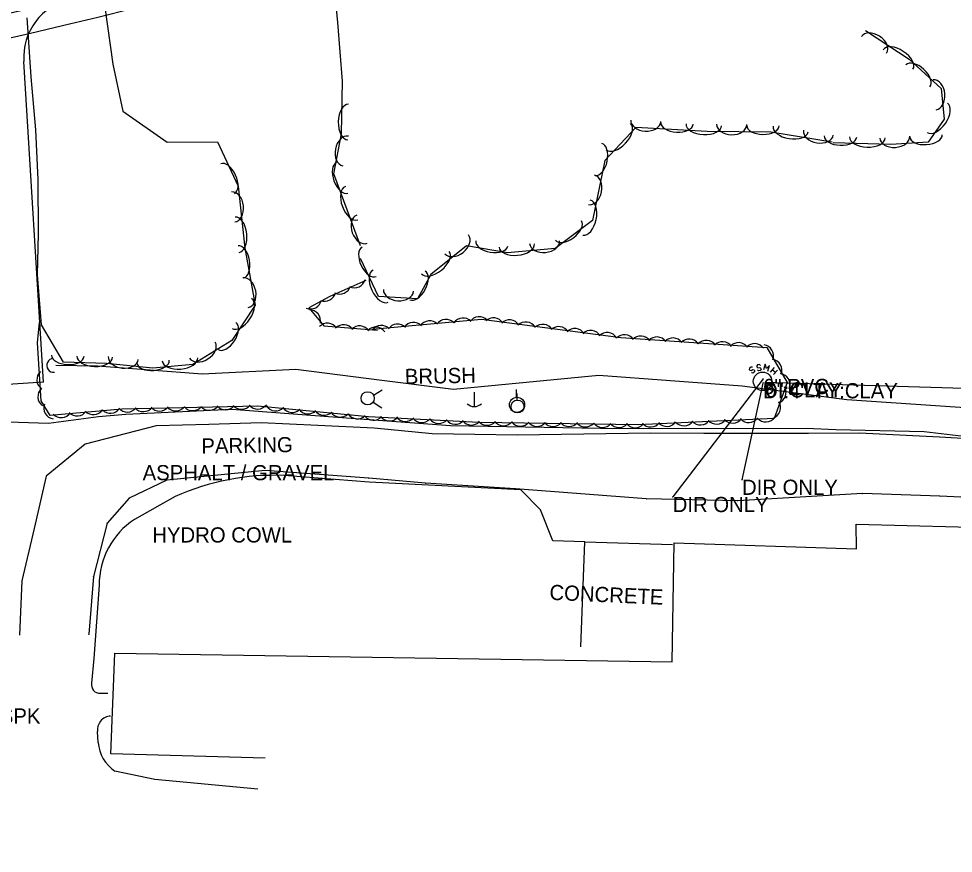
# Model space of a CAD drawing. Extents: x 978516 to 993312, y 1836504 to 1846212.
# Drawn here: x 990081 to 990388.9, y 1838605.8 to 1838880.8 of the extents above; entities that cross this region are included whole.
import ezdxf

# ---------------------------------------------------------------- set-up
doc = ezdxf.new("R2010")
doc.units = 0
for name, color, linetype in [('R_Proposed Road', 7, 'Continuous'), ('S_BUILDING', 7, 'Continuous'), ('S_CROSS_DRAIN', 7, 'Continuous'), ('S_FIBER_OPTIC_CABLE', 7, 'Continuous'), ('S_GRAVEL_ROAD', 7, 'Continuous'), ('S_MISC_STRUCTURES_ANNOT', 7, 'Continuous'), ('S_PARKING', 7, 'Continuous'), ('S_PARKING_ANNOT', 7, 'Continuous'), ('S_SANITARY_SEWER', 7, 'Continuous'), ('S_SANITARY_SEWER_ANNOT', 7, 'Continuous'), ('S_SECONDARY_CTL_ANNOT', 7, 'Continuous'), ('S_STREAM', 7, 'Continuous'), ('S_SURVEY_TEXT_ANNOT', 7, 'Continuous'), ('S_TREE', 7, 'Continuous'), ('S_TREE_ANNOT', 7, 'Continuous'), ('S_UTILITY_POLE', 7, 'Continuous'), ('S_UTL_PT_SYM', 7, 'Continuous'), ('S_WATER_UTILITIES', 7, 'Continuous')]:
    doc.layers.add(name, color=color, linetype=linetype)

msp = doc.modelspace()

# ---------------------------------------------------------------- linework, layer by layer
at = {"layer": 'R_Proposed Road'}
for q in [(990082.73, 1838866.69), (990073.3, 1838760.03)]:
    msp.add_line((990089.27, 1838761.02), q, dxfattribs=at)
for centre, radius, start, end in [((989647.69, 1840761.9), 1927.86, 281.66438, 303.64915), ((989647.69, 1840761.9), 1935.86, 281.66438, 303.64915), ((990102.69, 1838867.93), 20, 103.5086, 183.5399)]:
    msp.add_arc(centre, radius, start, end, dxfattribs=at)
at = {"layer": 'S_BUILDING'}
msp.add_lwpolyline([(990162.25, 1838637.14), (990111.44, 1838638.62), (990112.66, 1838671.72), (990296.27, 1838668.9), (990296.94, 1838708.1), (990357.04, 1838706.19), (990356.84, 1838714.28), (990407.28, 1838712.94), (990405.96, 1838663.28), (990405.63, 1838663.29)], dxfattribs=at)
at = {"layer": 'S_CROSS_DRAIN'}
msp.add_arc((990092.59, 1838766.59), 2.3, 94.6854, 275.0145, dxfattribs=at)
at = {"layer": 'S_FIBER_OPTIC_CABLE'}
for p, q in [((990162.23, 1838731.93), (990129.84, 1838728.79)), ((990196.32, 1838729.46), (990162.23, 1838731.93)), ((990129.84, 1838728.79), (990117.48, 1838722.86)), ((990215, 1838727.79), (990196.32, 1838729.46)), ((990244.69, 1838725.89), (990215, 1838727.79)), ((990287.76, 1838722.62), (990244.69, 1838725.89)), ((990358.99, 1838724.35), (990317.89, 1838721.95)), ((990384.49, 1838723.54), (990358.99, 1838724.35)), ((990117.48, 1838722.86), (990110.2, 1838714.63)), ((990317.89, 1838721.95), (990287.76, 1838722.62)), ((990416.73, 1838721.94), (990384.49, 1838723.54)), ((990110.2, 1838714.63), (990105.68, 1838696.99)), ((990105.68, 1838696.99), (990104.17, 1838678))]:
    msp.add_line(p, q, dxfattribs=at)
at = {"layer": 'S_GRAVEL_ROAD'}
for points in [[(990419.24, 1838740.93), (990401.81, 1838741.96), (990384.38, 1838742.98), (990371.17, 1838743.63), (990357.95, 1838744.28), (990341.18, 1838744.18), (990324.42, 1838744.09), (990306.74, 1838744.16), (990289.05, 1838744.23), (990267.16, 1838743.89), (990245.27, 1838743.55), (990231.25, 1838743.81), (990217.24, 1838744.08), (990198.18, 1838745.89), (990179.57, 1838746.76), (990160.95, 1838747.63), (990143.65, 1838747.15), (990126.35, 1838746.67), (990102.9, 1838740.63), (990090.1, 1838730.07), (990086.1, 1838712.85), (990082.1, 1838695.63), (990081.35, 1838677.68)], [(990416.73, 1838721.94), (990384.49, 1838723.54), (990358.99, 1838724.35), (990317.89, 1838721.95), (990287.76, 1838722.62), (990244.69, 1838725.89), (990215, 1838727.79), (990196.32, 1838729.46), (990162.23, 1838731.93), (990129.84, 1838728.79), (990117.48, 1838722.86), (990110.2, 1838714.63), (990105.68, 1838696.99), (990104.17, 1838678)]]:
    msp.add_lwpolyline(points, dxfattribs=at)
at = {"layer": 'S_PARKING'}
for points in [[(990340.36, 1838745.73), (990278.85, 1838745.67), (990223.25, 1838746.67), (990183.14, 1838749.64), (990151.3, 1838752.05), (990116.34, 1838750.44), (990107.33, 1838749.66), (990090.89, 1838747.43), (990061.03, 1838748.45), (990046.21, 1838737.83), (990043.25, 1838721.17), (990047.25, 1838704.53), (990041.49, 1838667.39), (990033.23, 1838652.36), (990034.61, 1838636.74), (990035.48, 1838626.2), (990038.62, 1838623.76), (990041.02, 1838605.82)], [(990396.03, 1838742.67), (990379.23, 1838744.66), (990350.23, 1838745.37), (990340.36, 1838745.73)], [(990267.48, 1838708.44), (990256.94, 1838708.79), (990252.95, 1838719.02), (990246.41, 1838725.57), (990196.47, 1838728.1), (990168.52, 1838730.28)], [(990132.6, 1838723.34), (990119.17, 1838715.83)], [(990266.19, 1838673.87), (990267.48, 1838708.44), (990296.35, 1838707.61)], [(990107.53, 1838694.12), (990105.8, 1838670.03), (990105.08, 1838661.91)], [(990107.97, 1838658.54), (990110.41, 1838658.58)], [(990107.22, 1838642.38), (990106.97, 1838645.91)], [(990159.86, 1838626.97), (990125.87, 1838630.19), (990112.76, 1838632.91)]]:
    msp.add_lwpolyline(points, dxfattribs=at)
for centre, radius, start, end in [((990133.48, 1838694.17), 25.96, 123.4559, 180.1148), ((990107.76, 1838661.29), 2.75, 167.0255, 274.4315), ((990111.56, 1838646.42), 4.62, 93.4353, 186.3127), ((990119.62, 1838643.28), 12.44, 184.1555, 236.5148)]:
    msp.add_arc(centre, radius, start, end, dxfattribs=at)
msp.add_ellipse((990165.25, 1838650.76), major_axis=(-79.57, -2.12), ratio=0.999998, start_param=4.644644, end_param=5.108527, dxfattribs=at)
at = {"layer": 'S_SANITARY_SEWER'}
for p, q in [((990321.73, 1838765.63), (990321.66, 1838765.24)), ((990321.66, 1838765.24), (990321.85, 1838764.97)), ((990322.28, 1838766.01), (990321.73, 1838765.63)), ((990321.85, 1838764.97), (990322.28, 1838764.85)), ((990322.7, 1838765.94), (990322.28, 1838766.01)), ((990322.28, 1838764.85), (990322.82, 1838765.2)), ((990322.82, 1838764.04), (990322.43, 1838764.11)), ((990322.82, 1838765.2), (990323.28, 1838765.12)), ((990323.36, 1838764.42), (990322.82, 1838764.04)), ((990323.28, 1838765.12), (990323.44, 1838764.85)), ((990323.44, 1838764.85), (990323.36, 1838764.42)), ((990328.71, 1838764.39), (990329.95, 1838765.86)), ((990329.37, 1838765.16), (990330.34, 1838764.35)), ((990330.92, 1838765.04), (990329.68, 1838763.57)), ((990326.23, 1838762.13), (990296.46, 1838723.24)), ((990319.28, 1838728.92), (990326.24, 1838760.72)), ((990326.95, 1838761.01), (990779.34, 1838747.43))]:
    msp.add_line(p, q, dxfattribs=at)
for points in [[(990325.38, 1838766.56), (990325.03, 1838766.83), (990324.37, 1838766.75), (990324.14, 1838766.4), (990324.17, 1838766.09), (990324.52, 1838765.78), (990325.14, 1838765.9), (990325.53, 1838765.59), (990325.57, 1838765.28), (990325.3, 1838764.89), (990324.68, 1838764.81), (990324.33, 1838765.08)], [(990327.82, 1838764.7), (990328.36, 1838766.56), (990327.31, 1838765.55), (990326.93, 1838766.98), (990326.38, 1838765.12)]]:
    msp.add_lwpolyline(points, dxfattribs=at)
msp.add_circle((990326.06, 1838761.32), 3.05, dxfattribs=at)
at = {"layer": 'S_STREAM'}
msp.add_lwpolyline([(990093.28, 1838766.66), (990107.01, 1838766.47), (990141.44, 1838763.79), (990172.38, 1838765.31), (990200.62, 1838761.71), (990224.26, 1838758.75), (990272.15, 1838763.31), (990319.34, 1838759.88), (990353.84, 1838755.29), (990391.09, 1838752.81), (990416.62, 1838749.12)], dxfattribs=at)
at = {"layer": 'S_TREE'}
for points in [[(990193.6, 1838805.96), (990184.88, 1838829.65), (990187.33, 1838842.84), (990187.74, 1838860.19), (990186.19, 1838879.51), (990184.31, 1838899.57)], [(990108.39, 1838891.74), (990112.04, 1838865.81), (990115.3, 1838850.38), (990129.94, 1838840.16), (990146.58, 1838840.28), (990153.34, 1838825.59), (990155.58, 1838805.21), (990158.9, 1838786.47), (990151.23, 1838774.76), (990138.44, 1838766.83), (990125.2, 1838765.64), (990109.95, 1838767.22), (990095.78, 1838767.66), (990088.58, 1838779.94), (990087.27, 1838796.39), (990087.58, 1838809.97), (990087.48, 1838827.77), (990086.74, 1838844.2), (990085.15, 1838861.7), (990083.88, 1838881.12)], [(990359.91, 1838876.88), (990374.33, 1838867.48), (990384.91, 1838857.81), (990385.9, 1838847.71), (990380.58, 1838840.12), (990368.3, 1838839.32), (990349.36, 1838839.94)], [(990348.98, 1838840.1), (990328.75, 1838843.42), (990307.85, 1838843.67), (990284.28, 1838844.93), (990274.14, 1838834.11), (990270.05, 1838814.33), (990257.77, 1838805.1), (990242.06, 1838803.68), (990228.53, 1838805.99), (990216.77, 1838796.55), (990212.44, 1838788.53), (990199.56, 1838789.25), (990193.58, 1838801.83)], [(990195.33, 1838794.5), (990183.53, 1838789.23), (990176.66, 1838785.54), (990181.56, 1838779.6), (990199.26, 1838778.13)], [(990197.46, 1838778.52), (990233.49, 1838781.78), (990279.33, 1838775.81), (990327.49, 1838772.46), (990334.19, 1838760.96), (990329.86, 1838749.11), (990285.07, 1838747), (990232.74, 1838747.77), (990196.28, 1838749.61), (990159.86, 1838753.14), (990115.01, 1838752.16), (990091.41, 1838750.02), (990088.46, 1838754.94), (990087.24, 1838774), (990087.85, 1838780.74)]]:
    msp.add_lwpolyline(points, dxfattribs=at)
for centre, start, end in [((990191.67, 1838795.78), 243.2728, 344.8697), ((990186.77, 1838793.67), 243.2728, 344.8697), ((990181.82, 1838791.33), 247.4691, 349.066), ((990177.16, 1838788.79), 247.4691, 349.066), ((990176.84, 1838781.2), 348.7195, 90.3164), ((990227.42, 1838778.56), 44.3798, 145.9767), ((990232.74, 1838778.97), 44.3798, 145.9767), ((990237.39, 1838778.59), 31.7766, 133.3735), ((990182.75, 1838776.83), 34.4306, 136.0275), ((990188.06, 1838776.32), 34.4306, 136.0275), ((990193.33, 1838775.95), 34.4306, 136.0275), ((990198.62, 1838775.55), 34.4306, 136.0275), ((990200.52, 1838776.12), 44.3798, 145.9767), ((990205.84, 1838776.53), 44.3798, 145.9767), ((990211.09, 1838777.08), 44.3798, 145.9767), ((990216.37, 1838777.6), 44.3798, 145.9767), ((990221.79, 1838778.09), 44.3798, 145.9767), ((990242.65, 1838777.94), 31.7766, 133.3735), ((990248.05, 1838777.24), 31.7766, 133.3735), ((990253.65, 1838776.47), 31.7766, 133.3735), ((990258.93, 1838775.71), 31.7766, 133.3735), ((990264.17, 1838775.1), 31.7766, 133.3735), ((990269.44, 1838774.45), 31.7766, 133.3735), ((990274.83, 1838773.75), 31.7766, 133.3735), ((990280.6, 1838773.06), 35.2217, 136.8187), ((990285.91, 1838772.61), 35.2217, 136.8187), ((990291.19, 1838772.32), 35.2217, 136.8187), ((990296.48, 1838771.99), 35.2217, 136.8187), ((990301.91, 1838771.61), 35.2217, 136.8187), ((990307.54, 1838771.18), 35.2217, 136.8187), ((990312.86, 1838770.74), 35.2217, 136.8187), ((990318.13, 1838770.44), 35.2217, 136.8187), ((990323.43, 1838770.11), 35.2217, 136.8187), ((990100.28, 1838753.57), 224.3798, 325.9767), ((990105.6, 1838753.98), 224.3798, 325.9767), ((990111.22, 1838754.45), 224.3798, 325.9767), ((990165.68, 1838755.22), 213.6646, 315.2615), ((990171.1, 1838754.69), 213.6646, 315.2615), ((990176.38, 1838754.21), 213.6646, 315.2615), ((990181.65, 1838753.77), 213.6646, 315.2615), ((990095.02, 1838753.02), 224.3798, 325.9767), ((990186.95, 1838753.19), 213.6646, 315.2615), ((990192.57, 1838752.61), 213.6646, 315.2615), ((990197.87, 1838752.16), 216.3195, 317.9164), ((990203.17, 1838751.93), 216.3195, 317.9164), ((990208.44, 1838751.73), 216.3195, 317.9164), ((990213.77, 1838751.39), 216.3195, 317.9164), ((990219.41, 1838751.08), 216.3195, 317.9164), ((990224.84, 1838750.8), 216.3195, 317.9164), ((990230.14, 1838750.57), 216.3195, 317.9164), ((990235.33, 1838750.47), 218.3513, 319.9483), ((990240.66, 1838750.32), 218.3513, 319.9483), ((990246.31, 1838750.2), 218.3513, 319.9483), ((990251.75, 1838750.12), 218.3513, 319.9483), ((990257.05, 1838750.07), 218.3513, 319.9483), ((990262.33, 1838750.07), 218.3513, 319.9483), ((990267.67, 1838749.92), 218.3513, 319.9483), ((990273.31, 1838749.8), 218.3513, 319.9483), ((990278.76, 1838749.72), 218.3513, 319.9483), ((990284.06, 1838749.67), 218.3513, 319.9483)]:
    msp.add_arc(centre, 3.64, start, end, dxfattribs=at)
for centre, major_axis, ratio, start_param, end_param in [((990362.76, 1838872.18), (-4.15, 2.71), 0.685311, 3.141593, 6.283185), ((990370.65, 1838867.34), (-4.92, 3.21), 0.55008, 3.141593, 6.283185), ((990377.23, 1838861.96), (-3.95, 3.61), 0.540699, 3.141593, 6.283185), ((990382.72, 1838855.75), (-0.48, 4.93), 0.685311, 3.141593, 6.283185), ((990383.62, 1838848.16), (3.37, 4.81), 0.55008, 3.141593, 6.283185), ((990189.54, 1838846.78), (-0.14, -5.87), 0.549965, 3.141593, 6.283185), ((990287.59, 1838847.14), (4.95, -0.26), 0.685311, 3.141593, 6.283185), ((990278.58, 1838841.95), (4.01, 4.28), 0.55008, 3.141593, 6.283185), ((990297.86, 1838846.33), (5.34, -0.29), 0.540699, 3.141593, 6.283185), ((990306.72, 1838845.86), (5.86, -0.31), 0.55008, 3.141593, 6.283185), ((990315.89, 1838845.96), (4.96, -0.06), 0.685311, 3.141593, 6.283185), ((990326.19, 1838845.57), (5.35, -0.06), 0.540699, 3.141593, 6.283185), ((990335.29, 1838844.49), (5.79, -0.95), 0.55008, 3.141593, 6.283185), ((990344.47, 1838843.25), (4.89, -0.8), 0.685311, 3.141593, 6.283185), ((990188.71, 1838837.22), (-0.91, -4.87), 0.685175, 3.141593, 6.283185), ((990351.71, 1838841.99), (5.34, -0.18), 0.540699, 3.141593, 6.283185), ((990360.57, 1838841.69), (5.87, -0.19), 0.55008, 3.141593, 6.283185), ((990369.59, 1838841.79), (4.94, 0.32), 0.685311, 3.141593, 6.283185), ((990379.89, 1838842.2), (5.34, 0.35), 0.540699, 3.141593, 6.283185), ((990272.04, 1838834.43), (1.08, 5.24), 0.540699, 3.141593, 6.283185), ((990149.86, 1838828.09), (-2.24, 4.86), 0.540602, 3.141593, 6.283185), ((990187.61, 1838828.36), (1.85, -5.02), 0.540596, 3.141593, 6.283185), ((990269.7, 1838824.39), (1, 4.85), 0.685311, 3.141593, 6.283185), ((990190.68, 1838820.04), (2.03, -5.51), 0.549975, 3.141593, 6.283185), ((990151.7, 1838818.79), (-0.54, 4.93), 0.685167, 3.141593, 6.283185), ((990268.08, 1838815.27), (1.19, 5.75), 0.55008, 3.141593, 6.283185), ((990194.12, 1838811.44), (1.71, -4.65), 0.68518, 3.141593, 6.283185), ((990152.97, 1838809.62), (-0.64, 5.83), 0.549965, 3.141593, 6.283185), ((990262.11, 1838811.01), (4.27, 3.21), 0.540699, 3.141593, 6.283185), ((990225.31, 1838806.46), (3.86, 3.1), 0.685311, 3.141593, 6.283185), ((990236.86, 1838806.72), (5.27, -0.9), 0.540699, 3.141593, 6.283185), ((990254.28, 1838807.18), (4.94, 0.45), 0.685311, 3.141593, 6.283185), ((990154.23, 1838800.71), (-0.93, 5.26), 0.540588, 3.141593, 6.283185), ((990196.47, 1838800.71), (2.29, -4.83), 0.540699, 3.141593, 6.283185), ((990218.25, 1838800.46), (4.58, 3.67), 0.55008, 3.141593, 6.283185), ((990245.09, 1838806.08), (5.84, 0.53), 0.55008, 3.141593, 6.283185), ((990200.27, 1838792.7), (2.52, -5.3), 0.55008, 3.141593, 6.283185), ((990212.4, 1838792.92), (2.54, 4.71), 0.540699, 3.141593, 6.283185), ((990155.76, 1838790.51), (-0.86, 4.88), 0.685169, 3.141593, 6.283185), ((990206.13, 1838791.27), (4.95, -0.28), 0.685311, 3.141593, 6.283185), ((990154.53, 1838783.67), (3.21, 4.91), 0.550004, 3.141593, 6.283185), ((990149.68, 1838776.25), (2.93, 4.47), 0.540625, 3.141593, 6.283185), ((990141.56, 1838771.57), (4.21, 2.61), 0.685277, 3.141593, 6.283185), ((990326, 1838769.8), (-3.04, -2.01), 0.998392, 2.198879, 3.972079), ((990097.23, 1838769.74), (5.34, -0.17), 0.540699, 3.141593, 6.283185), ((990106.1, 1838769.46), (5.87, -0.18), 0.550079, 3.141593, 6.283185), ((990115.5, 1838769.04), (4.93, -0.51), 0.685307, 3.141593, 6.283185), ((990125.32, 1838767.79), (5.33, 0.48), 0.540699, 3.141593, 6.283185), ((990134.15, 1838768.58), (5.85, 0.52), 0.550079, 3.141593, 6.283185), ((990328.81, 1838764.91), (-3.04, -2.01), 0.998392, 2.198879, 3.972079), ((990090.68, 1838761.88), (0.23, -3.64), 0.999994, 3.825788, 5.598989), ((990331.43, 1838760.27), (-3.04, -2.01), 0.998392, 2.198879, 3.972079), ((990091.01, 1838756.24), (0.23, -3.64), 0.999994, 3.825789, 5.598989), ((990330.15, 1838757.66), (1.25, 3.42), 0.999996, 3.825788, 5.598989), ((990328.36, 1838752.67), (1.25, 3.42), 0.999996, 3.825789, 5.598989), ((990092.92, 1838752.6), (1.87, -3.13), 0.999995, 3.825789, 5.598989), ((990116.83, 1838754.82), (-0.27, 3.63), 0.999952, 2.203327, 3.976527), ((990122.13, 1838754.97), (-0.27, 3.63), 0.999952, 2.203327, 3.976527), ((990127.41, 1838755.16), (-0.27, 3.63), 0.999952, 2.203327, 3.976527), ((990132.75, 1838755.21), (-0.27, 3.63), 0.999952, 2.203327, 3.976527), ((990138.39, 1838755.3), (-0.27, 3.63), 0.999952, 2.203327, 3.976527), ((990143.83, 1838755.41), (-0.27, 3.63), 0.999952, 2.203327, 3.976527), ((990149.13, 1838755.57), (-0.27, 3.63), 0.999952, 2.203327, 3.976527), ((990154.41, 1838755.75), (-0.27, 3.63), 0.999952, 2.203327, 3.976527), ((990159.75, 1838755.8), (-0.27, 3.63), 0.999952, 2.203327, 3.976527), ((990305.58, 1838750.59), (-0.35, 3.63), 0.999965, 2.204816, 3.978017), ((990310.88, 1838750.88), (-0.35, 3.63), 0.999965, 2.204816, 3.978017), ((990316.15, 1838751.2), (-0.35, 3.63), 0.999965, 2.204816, 3.978017), ((990321.48, 1838751.38), (-0.35, 3.63), 0.999965, 2.204816, 3.978017), ((990327.12, 1838751.61), (-0.35, 3.63), 0.999965, 2.204816, 3.978017), ((990289.17, 1838749.93), (-0.35, 3.63), 0.999965, 2.204816, 3.978017), ((990294.5, 1838750.11), (-0.35, 3.63), 0.999965, 2.204816, 3.978017), ((990300.14, 1838750.34), (-0.35, 3.63), 0.999965, 2.204816, 3.978017)]:
    msp.add_ellipse(centre, major_axis=major_axis, ratio=ratio, start_param=start_param, end_param=end_param, dxfattribs=at)
at = {"layer": 'S_UTILITY_POLE'}
for p, q in [((990231.02, 1838757.71), (990231.02, 1838752.98)), ((990245.03, 1838756.11), (990245.03, 1838758.59)), ((990245.21, 1838755.16), (990245.21, 1838757.27))]:
    msp.add_line(p, q, dxfattribs=at)
for centre, radius in [((990245.18, 1838753.6), 2.5), ((990245.33, 1838753.02), 2.13)]:
    msp.add_circle(centre, radius, dxfattribs=at)
msp.add_arc((990231.08, 1838756.41), 3.41, 226.3972, 313.6028, dxfattribs=at)
at = {"layer": 'S_UTL_PT_SYM'}
for points in [[(990326.23, 1838762.13), (990326.23, 1838762.18), (990326.23, 1838762.13), (990326.18, 1838762.13), (990326.23, 1838762.13), (990326.23, 1838762.08), (990326.23, 1838762.13), (990326.28, 1838762.13)], [(990326.24, 1838760.72), (990326.24, 1838760.77), (990326.24, 1838760.72), (990326.19, 1838760.72), (990326.24, 1838760.72), (990326.24, 1838760.67), (990326.24, 1838760.72), (990326.29, 1838760.72)], [(990326.27, 1838760.88), (990326.27, 1838760.93), (990326.27, 1838760.88), (990326.22, 1838760.88), (990326.27, 1838760.88), (990326.27, 1838760.83), (990326.27, 1838760.88), (990326.32, 1838760.88)], [(990326.95, 1838761.01), (990326.95, 1838761.06), (990326.95, 1838761.01), (990326.9, 1838761.01), (990326.95, 1838761.01), (990326.95, 1838760.96), (990326.95, 1838761.01), (990327, 1838761.01)], [(990162.23, 1838731.93), (990162.23, 1838731.98), (990162.23, 1838731.93), (990162.18, 1838731.93), (990162.23, 1838731.93), (990162.23, 1838731.88), (990162.23, 1838731.93), (990162.28, 1838731.93)], [(990129.84, 1838728.79), (990129.84, 1838728.84), (990129.84, 1838728.79), (990129.79, 1838728.79), (990129.84, 1838728.79), (990129.84, 1838728.74), (990129.84, 1838728.79), (990129.89, 1838728.79)], [(990196.32, 1838729.46), (990196.32, 1838729.51), (990196.32, 1838729.46), (990196.27, 1838729.46), (990196.32, 1838729.46), (990196.32, 1838729.41), (990196.32, 1838729.46), (990196.37, 1838729.46)], [(990215, 1838727.79), (990215, 1838727.84), (990215, 1838727.79), (990214.95, 1838727.79), (990215, 1838727.79), (990215, 1838727.74), (990215, 1838727.79), (990215.05, 1838727.79)], [(990319.28, 1838728.92), (990319.28, 1838728.97), (990319.28, 1838728.92), (990319.23, 1838728.92), (990319.28, 1838728.92), (990319.28, 1838728.87), (990319.28, 1838728.92), (990319.33, 1838728.92)], [(990244.69, 1838725.89), (990244.69, 1838725.94), (990244.69, 1838725.89), (990244.64, 1838725.89), (990244.69, 1838725.89), (990244.69, 1838725.84), (990244.69, 1838725.89), (990244.74, 1838725.89)], [(990358.99, 1838724.35), (990358.99, 1838724.4), (990358.99, 1838724.35), (990358.94, 1838724.35), (990358.99, 1838724.35), (990358.99, 1838724.3), (990358.99, 1838724.35), (990359.04, 1838724.35)], [(990117.48, 1838722.86), (990117.48, 1838722.91), (990117.48, 1838722.86), (990117.43, 1838722.86), (990117.48, 1838722.86), (990117.48, 1838722.81), (990117.48, 1838722.86), (990117.53, 1838722.86)], [(990287.76, 1838722.62), (990287.76, 1838722.67), (990287.76, 1838722.62), (990287.71, 1838722.62), (990287.76, 1838722.62), (990287.76, 1838722.57), (990287.76, 1838722.62), (990287.81, 1838722.62)], [(990296.46, 1838723.24), (990296.46, 1838723.29), (990296.46, 1838723.24), (990296.41, 1838723.24), (990296.46, 1838723.24), (990296.46, 1838723.19), (990296.46, 1838723.24), (990296.51, 1838723.24)], [(990317.89, 1838721.95), (990317.89, 1838722), (990317.89, 1838721.95), (990317.84, 1838721.95), (990317.89, 1838721.95), (990317.89, 1838721.9), (990317.89, 1838721.95), (990317.94, 1838721.95)], [(990384.49, 1838723.54), (990384.49, 1838723.59), (990384.49, 1838723.54), (990384.44, 1838723.54), (990384.49, 1838723.54), (990384.49, 1838723.49), (990384.49, 1838723.54), (990384.54, 1838723.54)], [(990110.2, 1838714.63), (990110.2, 1838714.68), (990110.2, 1838714.63), (990110.15, 1838714.63), (990110.2, 1838714.63), (990110.2, 1838714.58), (990110.2, 1838714.63), (990110.25, 1838714.63)], [(990105.68, 1838696.99), (990105.68, 1838697.04), (990105.68, 1838696.99), (990105.63, 1838696.99), (990105.68, 1838696.99), (990105.68, 1838696.94), (990105.68, 1838696.99), (990105.73, 1838696.99)], [(990104.17, 1838678), (990104.17, 1838678.05), (990104.17, 1838678), (990104.12, 1838678), (990104.17, 1838678), (990104.17, 1838677.95), (990104.17, 1838678), (990104.22, 1838678)]]:
    msp.add_lwpolyline(points, dxfattribs=at)
at = {"layer": 'S_WATER_UTILITIES'}
for p, q in [((990197.9, 1838756.78), (990200.72, 1838758.52)), ((990197.77, 1838754.47), (990200.68, 1838752.55))]:
    msp.add_line(p, q, dxfattribs=at)
msp.add_circle((990195.99, 1838755.73), 2.18, dxfattribs=at)

# ---------------------------------------------------------------- texts
at = {"layer": 'S_MISC_STRUCTURES_ANNOT'}
msp.add_text('HYDRO COWL', height=5, dxfattribs=at).set_placement((990125.05, 1838708.22))
at = {"layer": 'S_PARKING_ANNOT'}
for s, rotation, p in [('PARKING', 0.9638, (990141.26, 1838737.5)), ('CONCRETE', 357.5094, (990255.78, 1838689.35))]:
    msp.add_text(s, height=5, rotation=rotation, dxfattribs=at).set_placement(p)
at = {"layer": 'S_SANITARY_SEWER_ANNOT'}
for s, p in [('6" PVC', (990326.23, 1838757.13)), ('DI:4" TY:CLAY', (990326.24, 1838755.72)), ('6" CLAY', (990326.95, 1838756.01)), ('DIR ONLY', (990319.28, 1838723.92)), ('DIR ONLY', (990296.46, 1838718.24))]:
    msp.add_text(s, height=5, dxfattribs=at).set_placement(p)
at = {"layer": 'S_SECONDARY_CTL_ANNOT'}
msp.add_text('PD:8-SPK 8 SPK', height=5, dxfattribs=at).set_placement((990036.93, 1838648.56))
at = {"layer": 'S_SURVEY_TEXT_ANNOT'}
msp.add_text('ASPHALT / GRAVEL', height=5, dxfattribs=at).set_placement((990121.87, 1838728.73))
at = {"layer": 'S_TREE_ANNOT'}
msp.add_text('BRUSH', height=5, rotation=1.1064, dxfattribs=at).set_placement((990208.27, 1838760.42))

doc.saveas('drawing.dxf')
